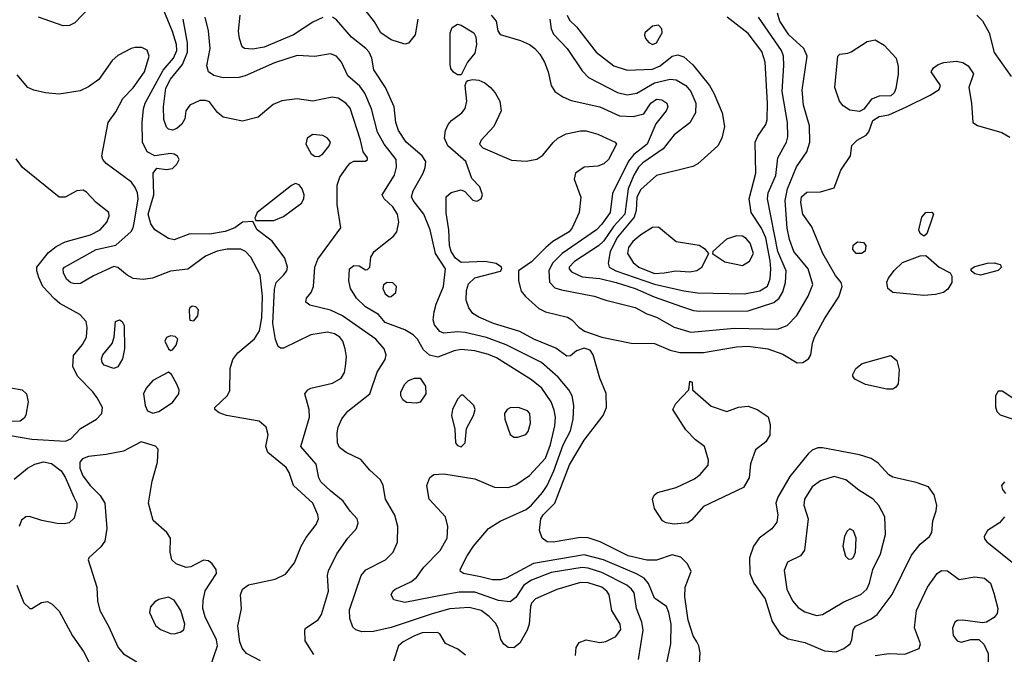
# Model space of a CAD drawing. Extents: x 1173029 to 1307123, y 522559 to 678521.
# Tile 384 of 623: x 1257903 to 1262947, y 588881 to 592132. Entities that reach past the tile are written whole.
import ezdxf

# ---------------------------------------------------------------- set-up
doc = ezdxf.new("R2010")
doc.units = 0

msp = doc.modelspace()

# ---------------------------------------------------------------- linework, layer by layer
at = {"layer": '0CON10XD'}
for points in [[(1258295, 592230.6), (1258185, 592116.2), (1258158.3, 592101.7), (1258125, 592101.4), (1258000, 592145)], [(1259875, 592007.5), (1259805, 592029.2), (1259753.3, 592065), (1259720.6, 592120.6), (1259641.5, 592221.5)], [(1259409.7, 588879.7), (1259365, 588950), (1259363.3, 589005), (1259367.5, 589015), (1259432.2, 589057.8), (1259449.5, 589085), (1259484.5, 589204.5), (1259480.5, 589285), (1259485, 589308.8), (1259527.8, 589395), (1259583.9, 589476.1), (1259628.8, 589525), (1259637.5, 589555), (1259632, 589575), (1259595, 589614.4), (1259560.4, 589665), (1259495, 589719.1), (1259445.4, 589765), (1259434.6, 589785), (1259422.1, 589855), (1259343.1, 589945), (1259387.3, 590095), (1259385.5, 590135.5), (1259364, 590215), (1259378.8, 590235), (1259395, 590244.3), (1259505, 590269.2), (1259550, 590295), (1259566.1, 590323.9), (1259572.7, 590355), (1259576.2, 590405), (1259570.8, 590445), (1259557.9, 590485), (1259542.1, 590505), (1259515, 590522.2), (1259479.5, 590530.5), (1259395, 590516.7), (1259255, 590448.9), (1259238.7, 590448.7), (1259227, 590457), (1259213, 590493), (1259200, 590575), (1259208.2, 590751.8), (1259216, 590785), (1259255, 590823.7), (1259271.3, 590845), (1259275.6, 590865), (1259260.4, 590910.4), (1259196.6, 590996.6), (1259119.2, 591055), (1259097.5, 591097.5), (1259045, 591094.3), (1259004.3, 591065), (1258955, 591046.3), (1258875, 591032.5), (1258775, 591035.6), (1258695, 591004.6), (1258665, 591011.1), (1258594.6, 591055), (1258575, 591085.6), (1258561.4, 591135), (1258589.7, 591235), (1258586.7, 591345), (1258605, 591372), (1258655, 591364.4), (1258685, 591368.9), (1258708.5, 591391.5), (1258719.1, 591415), (1258712.1, 591432.1), (1258693.4, 591443.4), (1258675, 591445.9), (1258595, 591435.4), (1258555.8, 591455.8), (1258531.8, 591505), (1258529.5, 591605), (1258536.7, 591675), (1258545.8, 591705), (1258637.2, 591872.8), (1258691, 591935), (1258708.1, 591975), (1258705.6, 592005.6), (1258685, 592071.9), (1258637.5, 592187.5)], [(1260318.9, 592155), (1260344.2, 592125), (1260351.4, 592075), (1260365, 592055.8), (1260468, 592025), (1260515, 592004.6), (1260541.5, 591985), (1260568.2, 591955), (1260591.1, 591915), (1260610.6, 591865), (1260625.8, 591795), (1260644.2, 591765), (1260685, 591736.9), (1260727.6, 591717.6), (1260875, 591686), (1260975, 591640), (1261045.9, 591635.9), (1261100.1, 591649.9), (1261136.6, 591705), (1261165, 591725.3), (1261192.2, 591722.2), (1261218.5, 591705), (1261223.5, 591685), (1261215.4, 591665), (1261160.9, 591599.1), (1261117, 591495), (1261048.5, 591441.5), (1261022.4, 591407.6), (1260938.9, 591241.1), (1260927.4, 591145), (1260885, 591084), (1260856.9, 591055), (1260681.6, 590935), (1260632.4, 590885), (1260614.2, 590845), (1260616.9, 590786.9), (1260645, 590759.1), (1260677.6, 590747.6), (1260845, 590715.3), (1260904.7, 590694.7), (1261055, 590657.3), (1261115, 590624.5), (1261165, 590608), (1261255, 590556.5), (1261341.3, 590531.3), (1261565, 590552), (1261785, 590545.9), (1261835, 590564.7), (1261883.4, 590616.6), (1261941.6, 590715), (1261966.6, 590775), (1261942.4, 590855), (1261869.1, 590945), (1261845.7, 591005.7), (1261834.8, 591064.8), (1261824.1, 591205), (1261835.5, 591265), (1261882.1, 591377.9), (1261935, 591455.6), (1261950.5, 591505), (1261948.5, 591588.5), (1261917.4, 591695), (1261911.3, 591771.3), (1261937.3, 591945), (1261920, 591985), (1261842.4, 592055), (1261796.3, 592125), (1261784.7, 592165)], [(1260749.5, 588875), (1260753.7, 588916.3), (1260768.3, 588941.7), (1260805, 588954.4), (1260875, 588941.1), (1260905, 588945.6), (1260957.5, 588972.5), (1260982.1, 589007.9), (1260979.6, 589035), (1260936.2, 589105), (1260922.3, 589185), (1260911.2, 589205), (1260885.2, 589225.2), (1260815, 589247.2), (1260775, 589248.5), (1260655, 589212.9), (1260545, 589165.7), (1260525, 589142.5), (1260518.9, 589125), (1260512.4, 589035), (1260503.1, 589005), (1260465, 588937.3), (1260435, 588913.1), (1260406, 588916), (1260382.8, 588932.8), (1260367.2, 588957.2), (1260353.3, 589015), (1260340.6, 589040.6), (1260307.5, 589075), (1260266.2, 589105), (1260205, 589121.1), (1260107, 589113), (1260015, 589088.5), (1259805, 589017.9), (1259715, 588997.2), (1259656.1, 588996.1), (1259625.5, 589005.5), (1259609.4, 589019.4), (1259594.1, 589064.1), (1259592, 589108), (1259652.9, 589285), (1259675.7, 589314.3), (1259777.1, 589365), (1259816.1, 589403.9), (1259837.8, 589455), (1259839.5, 589535), (1259825, 589594), (1259776.5, 589675), (1259765.5, 589745), (1259750.5, 589775), (1259696.7, 589825), (1259649.6, 589879.6), (1259574.8, 589914.8), (1259540.7, 589940.7), (1259531.1, 589965), (1259528.8, 590015), (1259534.7, 590045.3), (1259552.9, 590087.1), (1259583.1, 590126.9), (1259696.2, 590215), (1259734.1, 590325.9), (1259775, 590391.2), (1259780.6, 590415), (1259769.4, 590445), (1259726.7, 590495), (1259557.1, 590615), (1259495, 590643.1), (1259389.1, 590669.1), (1259368.8, 590685), (1259372, 590705), (1259395.4, 590734.6), (1259408.1, 590765), (1259415.6, 590865), (1259430, 590905), (1259548.8, 591065), (1259530, 591185), (1259529.5, 591285), (1259542.5, 591325), (1259583.3, 591383.3), (1259595, 591397.5), (1259615, 591407.8), (1259675, 591408), (1259683.8, 591415), (1259684, 591425), (1259662.2, 591455), (1259648.9, 591515), (1259595, 591679.2), (1259574.4, 591705), (1259535, 591730), (1259504, 591736), (1259405, 591714.6), (1259325, 591727.3), (1259245, 591716.2), (1259201.9, 591698.1), (1259125, 591633.3), (1259045, 591611.8), (1258945, 591633.3), (1258916.5, 591656.5), (1258875, 591710.8), (1258855, 591718.4), (1258825, 591718.4), (1258774.4, 591695), (1258754.6, 591665.4), (1258748.9, 591625), (1258734, 591596), (1258707.8, 591575), (1258685, 591566), (1258665, 591571.8), (1258655, 591581.5), (1258641.2, 591621.2), (1258640.3, 591685), (1258652, 591782), (1258675, 591827.5), (1258736.7, 591903.3), (1258762.4, 591965), (1258763, 592013), (1258740, 592135)], [(1259615, 590873.1), (1259641.2, 590871.2), (1259675, 590850), (1259685, 590852.5), (1259696.2, 590865), (1259702.5, 590915), (1259718.6, 590945), (1259817.8, 591022.2), (1259834.6, 591045.4), (1259844.6, 591095), (1259839.1, 591135), (1259815, 591173.8), (1259769.4, 591215), (1259760, 591235), (1259823.2, 591335), (1259832.7, 591377.3), (1259831.6, 591415), (1259770, 591495), (1259735.2, 591555.2), (1259705.2, 591675.2), (1259671.4, 591755), (1259645, 591791.3), (1259584.6, 591844.6), (1259551.4, 591915), (1259525.6, 591945.6), (1259495, 591957.3), (1259415, 591943.3), (1259325, 591947.9), (1259208.7, 591911.3), (1259058.6, 591845), (1259025, 591835.9), (1258945, 591834.1), (1258896.7, 591846.7), (1258870, 591865), (1258862.2, 591895), (1258878, 591985), (1258870.4, 592075), (1258852.9, 592145)], [(1259455, 592143.3), (1259405, 592119.5), (1259305.7, 592055), (1259155, 591990.6), (1259095, 591980.8), (1259055, 591984.4), (1259042.9, 591992.9), (1259028.8, 592035), (1259023.9, 592073.9), (1259032.1, 592155)], [(1259820.9, 591685), (1259776.7, 591785), (1259716.4, 591875), (1259707.3, 591935), (1259693.6, 591965), (1259676.4, 591985), (1259602.3, 592042.3), (1259525, 592131.1), (1259505, 592144.4)], [(1259942.9, 592135), (1259928.6, 592055), (1259895, 592012), (1259875, 592007.5)], [(1260165, 591850), (1260145, 591850), (1260125, 591863.8), (1260112.1, 591882.1), (1260107.5, 591905), (1260107.5, 592065), (1260118.3, 592091.7), (1260145, 592109.2), (1260165, 592104.4), (1260229.4, 592065), (1260239.1, 592045), (1260243.3, 592005), (1260235, 591961.2), (1260197.1, 591915), (1260165, 591850)], [(1260618.4, 592135), (1260625.9, 592085), (1260637.3, 592057.3), (1260707.8, 591985), (1260785, 591870.9), (1260816.7, 591836.7), (1260965, 591759.1), (1261015, 591746.6), (1261065, 591756), (1261155, 591808.5), (1261235, 591827.1), (1261265, 591824.2), (1261314.6, 591795), (1261340.3, 591765), (1261365.8, 591705), (1261364.6, 591655), (1261336.3, 591603.7), (1261255, 591542.9), (1261199, 591471), (1261095, 591398.6), (1261073.3, 591376.7), (1261048.3, 591335), (1261019.6, 591265), (1261002.2, 591135), (1260946.1, 591073.9), (1260895, 590999.1), (1260867.3, 590972.7), (1260745, 590892.6), (1260718.4, 590865), (1260718, 590855), (1260730.4, 590840.4), (1260785, 590814.4), (1260875, 590806.2), (1260957.8, 590785), (1261055, 590754.4), (1261152.5, 590712.5), (1261293.2, 590663.2), (1261355, 590642.2), (1261385, 590638.2), (1261635, 590640.8), (1261766.2, 590683.8), (1261793.1, 590705), (1261812, 590738), (1261826.1, 590785), (1261828.6, 590845), (1261786.7, 590945), (1261732.9, 591215), (1261737.9, 591245), (1261776.4, 591333.6), (1261785.9, 591425), (1261831.5, 591505), (1261838.3, 591531.7), (1261836.3, 591605), (1261808, 591765), (1261816.9, 591896.9), (1261815.3, 591945), (1261805.3, 591975), (1261687.5, 592145)], [(1260706.8, 592155), (1260719.9, 592129.9), (1260754.7, 592094.7), (1260855.5, 591965), (1260945.7, 591895), (1261015, 591872.8), (1261145, 591879.1), (1261183.9, 591895), (1261245, 591944.7), (1261275, 591952.3), (1261305, 591942.5), (1261350.8, 591900.8), (1261435.9, 591795), (1261459.3, 591755), (1261501.8, 591655), (1261512.7, 591585), (1261500, 591525), (1261478.5, 591485), (1261376.4, 591393.6), (1261350.7, 591379.3), (1261165, 591333.8), (1261085, 591262.1), (1261065, 591222.5), (1261060.8, 591155), (1261050.2, 591119.8), (1260965, 591017.1), (1260928.4, 590945), (1260917.6, 590885), (1260922.3, 590865), (1260956.2, 590845), (1261155, 590776.6), (1261305, 590743.3), (1261375, 590732.7), (1261615, 590727.5), (1261695, 590742.3), (1261733.8, 590766.2), (1261747.7, 590805), (1261751.5, 590855), (1261747, 590897), (1261724.4, 591014.4), (1261703.5, 591063.5), (1261649.7, 591145), (1261639.2, 591215), (1261673.1, 591345), (1261671.3, 591505), (1261683.8, 591535), (1261724.6, 591595), (1261731.6, 591618.4), (1261734.3, 591705), (1261721.6, 591915), (1261705, 591968.9), (1261635, 592061.2), (1261526.7, 592145)], [(1262805.6, 592155), (1262835, 592126.9), (1262869.2, 592065), (1262894.3, 591964.3), (1262981.6, 591841.6)], [(1261145, 592004.4), (1261165, 592013.1), (1261194.4, 592064.4), (1261191.9, 592085), (1261175, 592104.2), (1261145, 592098.9), (1261105.7, 592065), (1261103, 592053), (1261109.2, 592035), (1261125.5, 592015.5), (1261145, 592004.4)], [(1262205, 591662.5), (1262155, 591668.1), (1262121.2, 591691.2), (1262101.9, 591715), (1262079.2, 591785), (1262094, 591945), (1262105, 591956), (1262145, 591960), (1262162.4, 591967.6), (1262245, 592020.7), (1262285, 592029.2), (1262332.1, 592002.1), (1262393.3, 591935), (1262403, 591893), (1262403.8, 591853.8), (1262390.5, 591779.5), (1262383.2, 591756.8), (1262365, 591742), (1262305, 591740), (1262266.7, 591725), (1262227, 591673), (1262205, 591662.5)], [(1259136.9, 588846.9), (1259065.3, 588885.3), (1259042.9, 588912.9), (1259031.2, 588945), (1259021.1, 589025), (1259039.4, 589115), (1259034.4, 589185), (1259045, 589213.8), (1259075, 589236.5), (1259211.2, 589265), (1259265, 589291.1), (1259311.2, 589348.8), (1259345.4, 589434.6), (1259370.5, 589479.5), (1259421.5, 589545), (1259433.5, 589575), (1259430.9, 589595), (1259404.5, 589655), (1259306.1, 589745), (1259282.6, 589812.6), (1259267.8, 589837.8), (1259174.4, 589915), (1259163.6, 589945), (1259175.5, 590005.5), (1259165.3, 590045.3), (1259130, 590075), (1258962.5, 590105), (1258925, 590118), (1258903.3, 590135), (1258903.3, 590145), (1258965.6, 590204.4), (1258978.8, 590231.2), (1258980.8, 590345), (1258995, 590391.2), (1259020, 590425), (1259105, 590497.3), (1259131.3, 590538.7), (1259143.7, 590605), (1259147.3, 590715), (1259134.8, 590824.8), (1259086.2, 590915), (1259060, 590945), (1259035, 590956.7), (1258965, 590956.7), (1258915, 590945.8), (1258855, 590920.7), (1258765, 590854.5), (1258675, 590843.2), (1258583, 590807), (1258535, 590800.8), (1258485, 590805.8), (1258452.8, 590822.8), (1258405, 590862.2), (1258385, 590867.5), (1258280.3, 590819.7), (1258215, 590781.1), (1258185, 590778.1), (1258165, 590784.4), (1258142.8, 590802.8), (1258127.5, 590835), (1258125.6, 590855), (1258133.1, 590865), (1258295, 590953.9), (1258395, 590977.7), (1258473.1, 591046.9), (1258484.3, 591065.7), (1258490.6, 591100.6), (1258510, 591215), (1258506.7, 591245), (1258495, 591273.1), (1258475, 591298.9), (1258345.6, 591395), (1258328.6, 591415), (1258324.3, 591435), (1258355.8, 591605), (1258395, 591660), (1258431.5, 591728.5), (1258485, 591783.3), (1258542.9, 591865), (1258565.6, 591945), (1258555.6, 591975.6), (1258529.1, 591989.1), (1258495, 591990), (1258473.8, 591985), (1258405, 591948.9), (1258377.1, 591922.9), (1258307.5, 591825), (1258255, 591787.8), (1258211.8, 591768.2), (1258105, 591750.5), (1258035, 591757.3), (1257975, 591771.1), (1257943.8, 591785), (1257889.5, 591849.5)], [(1261380, 588755), (1261387.9, 588887.9), (1261382.5, 588925), (1261371.4, 588945), (1261352.3, 588975), (1261327.1, 589055), (1261310.9, 589175), (1261312.4, 589225), (1261342.9, 589305), (1261324.3, 589344.3), (1261289, 589379), (1261245, 589390.4), (1261165, 589362.8), (1261115, 589363.4), (1261019.4, 589385), (1260876.3, 589456.3), (1260815, 589478.2), (1260775, 589479.2), (1260635, 589455.3), (1260605, 589457.5), (1260579.1, 589475), (1260565.3, 589515.3), (1260573.1, 589575), (1260585.3, 589595), (1260644.6, 589655.4), (1260719, 589851), (1260795, 589977.3), (1260891.5, 590105), (1260908.5, 590145), (1260907.8, 590217.8), (1260874.7, 590294.7), (1260840.5, 590415), (1260825, 590438.6), (1260795, 590448.5), (1260756, 590435), (1260725, 590409.4), (1260705, 590408.9), (1260648.8, 590448.8), (1260537.1, 590495), (1260464.4, 590534.4), (1260330, 590575), (1260255, 590607.7), (1260225, 590627.5), (1260203.8, 590655), (1260189.2, 590695), (1260192.1, 590745), (1260201.9, 590778.1), (1260235, 590809.1), (1260365.5, 590844.5), (1260372.5, 590855), (1260370.8, 590865), (1260343.6, 590883.6), (1260285, 590892.5), (1260165, 590888.9), (1260135, 590911.1), (1260113.3, 590945), (1260105.2, 590975), (1260101.2, 591055), (1260087, 591143), (1260086.9, 591225), (1260113, 591247), (1260165, 591260.8), (1260182.4, 591252.4), (1260225, 591207.1), (1260245, 591201.5), (1260267.3, 591215), (1260273.6, 591235), (1260259.4, 591275), (1260218.8, 591318.8), (1260188, 591405), (1260095.5, 591485), (1260079.5, 591525), (1260084.5, 591565), (1260098.5, 591595), (1260115.6, 591615), (1260168.2, 591655), (1260185, 591677.5), (1260193.4, 591715), (1260185.5, 591794.5), (1260191.2, 591815), (1260199.2, 591820.8), (1260224.5, 591825.5), (1260255, 591821.8), (1260285, 591808.8), (1260314.4, 591785), (1260338, 591758), (1260361.9, 591715), (1260368.5, 591665), (1260332.2, 591585), (1260267.5, 591515), (1260258, 591495), (1260275.6, 591475.6), (1260421.7, 591411.7), (1260496.9, 591406.9), (1260552.4, 591417.6), (1260582.2, 591437.8), (1260635, 591503.1), (1260660, 591525), (1260702.7, 591547.3), (1260775, 591562.5), (1260805, 591563.3), (1260865.3, 591545.3), (1260953.8, 591505), (1260960, 591495), (1260918.5, 591415), (1260895, 591393.8), (1260865, 591382.3), (1260795, 591376.9), (1260750.5, 591345), (1260743.6, 591315), (1260777.6, 591222.4), (1260769.1, 591145), (1260733.5, 591065), (1260718.4, 591045), (1260634.2, 590995.8), (1260597.3, 590965), (1260525, 590892.3), (1260458, 590845), (1260457.8, 590795), (1260471.9, 590741.9), (1260493.3, 590713.3), (1260562.4, 590652.4), (1260595.8, 590635.8), (1260708.7, 590608.7), (1260731.9, 590595), (1260767.1, 590557.1), (1260795.9, 590535.9), (1260885, 590505.5), (1261035, 590475.3), (1261155, 590473.8), (1261235, 590438.5), (1261285, 590427.3), (1261405, 590426.9), (1261575, 590456.6), (1261635, 590460.3), (1261735, 590446.3), (1261812, 590418), (1261885, 590373.5), (1261915, 590375.5), (1261944.3, 590395), (1261955.5, 590415), (1261963.5, 590475), (1261974.5, 590505), (1262027.7, 590602.3), (1262098.3, 590711.7), (1262115.5, 590765), (1262110.5, 590785), (1262081.8, 590821.8), (1262017.3, 590935), (1261961.3, 591071.3), (1261915.4, 591135), (1261904.7, 591195), (1261907.3, 591225), (1261935, 591249.1), (1262005, 591249.4), (1262075, 591270), (1262108.6, 591361.4), (1262158.8, 591435), (1262165, 591487.5), (1262193.3, 591515), (1262239.5, 591540.5), (1262252, 591558), (1262273.9, 591616.1), (1262305, 591636.2), (1262355, 591644), (1262446.2, 591685), (1262566.2, 591745), (1262613.3, 591775), (1262620, 591795), (1262572.5, 591865), (1262583.3, 591885), (1262607.3, 591902.7), (1262637, 591913), (1262700.3, 591920.3), (1262735, 591912.2), (1262760.8, 591895), (1262788.6, 591855), (1262764.3, 591785), (1262779.2, 591705), (1262786.1, 591606.1), (1262809.5, 591589.5), (1262934.6, 591554.6), (1262975, 591530)], [(1261211.1, 588805), (1261238, 588935), (1261240, 589035), (1261228.8, 589095), (1261215.6, 589125), (1261155, 589169.1), (1261123.4, 589243.4), (1261101.2, 589271.2), (1261063, 589293), (1260894.1, 589364.1), (1260795, 589390.2), (1260534.4, 589345.6), (1260395, 589271.6), (1260365, 589262.5), (1260325, 589261.9), (1260262.8, 589277.2), (1260176.2, 589295), (1260160.8, 589305), (1260159.2, 589315), (1260194.5, 589385), (1260227.3, 589435), (1260305, 589525.5), (1260365, 589562.5), (1260497, 589623), (1260525, 589645.4), (1260580.8, 589709.2), (1260605, 589746.2), (1260639.2, 589820.8), (1260686.1, 589953.9), (1260723.9, 590025), (1260738.3, 590085), (1260741.8, 590155), (1260733.2, 590205), (1260716.5, 590236.5), (1260660.9, 590300.9), (1260575.5, 590375), (1260395, 590466.6), (1260295, 590503.6), (1260185, 590529.3), (1260145, 590532.8), (1260075, 590525.4), (1260055, 590535.4), (1260028.3, 590568.3), (1260021.6, 590595), (1260025.3, 590635), (1260035.9, 590675), (1260074.1, 590765), (1260084.2, 590855), (1260032.5, 590935), (1260006.1, 591055), (1259973.3, 591135), (1259919.2, 591205), (1259910.4, 591225), (1259919.2, 591255), (1259970, 591345), (1259980.8, 591375), (1259983.1, 591405), (1259965.4, 591435), (1259882.3, 591505), (1259844.1, 591565), (1259829.7, 591605), (1259820.9, 591685)], [(1259435, 591431.4), (1259455, 591444.2), (1259488.6, 591485), (1259494.3, 591505), (1259479.2, 591525), (1259455, 591539.5), (1259405, 591544.5), (1259375.4, 591524.6), (1259368.5, 591495), (1259395.8, 591445), (1259415, 591432.9), (1259435, 591431.4)], [(1257855, 590001.2), (1257965, 589982.5), (1258136.9, 589973.1), (1258165.3, 589984.7), (1258215, 590038.2), (1258295.7, 590085), (1258324.4, 590115), (1258326.9, 590145), (1258300, 590195), (1258278.2, 590225), (1258199.4, 590305), (1258175.7, 590355.7), (1258178.3, 590411.7), (1258225, 590468.6), (1258244.5, 590505), (1258247.9, 590555), (1258242.7, 590585), (1258211.2, 590621.2), (1258108.5, 590678.5), (1258081.7, 590701.7), (1258021.2, 590765), (1258001.3, 590811.3), (1257990.8, 590845), (1257991.2, 590865), (1258050.3, 590939.7), (1258089.9, 590970.1), (1258135.7, 590994.3), (1258265, 591030.2), (1258315.2, 591054.8), (1258348.5, 591095), (1258361.2, 591125), (1258358.8, 591145), (1258295, 591195.3), (1258245, 591248.9), (1258228, 591258), (1258195, 591254.6), (1258135, 591223.1), (1258105, 591223.5), (1257916.7, 591375), (1257885, 591418.8)], [(1259112.5, 591102.5), (1259205, 591103.1), (1259255, 591124.3), (1259347.2, 591192.8), (1259358.4, 591215), (1259359.5, 591235), (1259350.3, 591265), (1259335, 591286.2), (1259315, 591292.3), (1259295, 591283.2), (1259120, 591145), (1259107.5, 591115), (1259112.5, 591102.5)], [(1262535, 591023.3), (1262515, 591037.5), (1262508.8, 591055), (1262525, 591120), (1262545, 591143.8), (1262575, 591146.2), (1262583.3, 591135), (1262578, 591115), (1262550, 591035), (1262535, 591023.3)], [(1261155, 590832.6), (1261205, 590834.5), (1261264.7, 590844.7), (1261335, 590840.7), (1261372.3, 590847.7), (1261396.9, 590865), (1261433.3, 590935), (1261416.2, 590955), (1261383.8, 590975), (1261265, 590994.5), (1261175, 591068.5), (1261145, 591067.3), (1261085, 591029.6), (1261043.9, 590995), (1261021.3, 590965), (1261016.8, 590935), (1261045, 590888.2), (1261074.6, 590865), (1261155, 590832.6)], [(1261605, 590873.5), (1261641.9, 590895), (1261661.1, 590935), (1261645, 590986.7), (1261625, 591010.5), (1261605, 591022.5), (1261575, 591024.4), (1261523.1, 591006.9), (1261453.3, 590945), (1261452.5, 590935), (1261458.8, 590928.8), (1261515, 590891.4), (1261605, 590873.5)], [(1262215, 590933.8), (1262187.5, 590935), (1262170, 590955), (1262173, 590977), (1262195, 590993.8), (1262225, 590990), (1262236.7, 590975), (1262233.6, 590946.4), (1262215, 590933.8)], [(1262535, 590719.5), (1262375, 590734.5), (1262350, 590755), (1262345, 590786.7), (1262352.7, 590807.3), (1262382.1, 590847.9), (1262425, 590888.5), (1262515, 590922.9), (1262544.2, 590924.2), (1262613.7, 590863.7), (1262670, 590835), (1262678.6, 590818.6), (1262677.8, 590785), (1262658, 590752), (1262635, 590733.6), (1262595, 590723.8), (1262535, 590719.5)], [(1261072, 588855), (1261097.2, 589005), (1261090.6, 589045), (1261062.8, 589115), (1261050, 589195), (1261037.8, 589215), (1261013.9, 589235), (1260885, 589300.3), (1260815, 589322.7), (1260785, 589325.2), (1260625, 589300), (1260525, 589261.2), (1260486.1, 589235), (1260445, 589171.5), (1260415, 589149.2), (1260355, 589156.8), (1260235, 589198.8), (1260155, 589198.8), (1260078, 589185), (1259875, 589146.5), (1259820.3, 589160.3), (1259806.2, 589185), (1259814, 589205), (1259826, 589215), (1259907.4, 589252.6), (1259935, 589274.4), (1259972.8, 589327.2), (1260057.4, 589412.6), (1260093.3, 589475), (1260096.1, 589536.1), (1260084.6, 589584.6), (1260000.8, 589675), (1259989.2, 589745), (1260004.2, 589785.8), (1260025, 589802.5), (1260075, 589805.6), (1260235, 589779.1), (1260335, 589737.3), (1260405, 589734.6), (1260445, 589748.2), (1260515, 589796.2), (1260595.7, 589885), (1260622.8, 589955), (1260645, 590051.2), (1260646.9, 590095), (1260641.3, 590131.3), (1260625.3, 590175), (1260576.8, 590245), (1260525, 590287.8), (1260345, 590399.7), (1260305, 590417.1), (1260235, 590435.6), (1260165, 590442.3), (1260128.6, 590435), (1260045, 590402.5), (1260002.8, 590412.8), (1259971.5, 590441.5), (1259940.5, 590495), (1259918, 590518), (1259875, 590542.4), (1259775, 590580), (1259741.1, 590621.1), (1259675, 590661.1), (1259627.5, 590705), (1259596.9, 590755), (1259588.2, 590795), (1259591.8, 590855), (1259615, 590873.1)], [(1262825, 590823.8), (1262795, 590830), (1262777.5, 590845), (1262777.5, 590855), (1262795, 590868), (1262860, 590885), (1262895, 590886.9), (1262925, 590877.5), (1262932, 590865), (1262915, 590847.1), (1262825, 590823.8)], [(1259795, 590712.5), (1259805, 590713.3), (1259830, 590735), (1259833.3, 590765), (1259815, 590783.8), (1259785, 590786), (1259766.4, 590773.6), (1259763.3, 590755), (1259775, 590727.5), (1259795, 590712.5)], [(1258795, 590590), (1258815.9, 590614.1), (1258818, 590645), (1258805, 590661.2), (1258786.4, 590663.6), (1258775, 590656.2), (1258770.8, 590645), (1258772, 590605), (1258775, 590592.5), (1258795, 590590)], [(1258385, 590345.7), (1258335, 590362.9), (1258324.5, 590375), (1258321.8, 590395), (1258329.4, 590415), (1258376.7, 590473.3), (1258387.5, 590505), (1258394.5, 590585), (1258414.1, 590594.1), (1258427.5, 590585), (1258437.5, 590565), (1258440.6, 590445), (1258430, 590395), (1258405, 590352.9), (1258385, 590345.7)], [(1258675, 590438), (1258685, 590440), (1258705, 590463.8), (1258712.9, 590495), (1258699.4, 590509.4), (1258675, 590511.8), (1258655.5, 590504.5), (1258647.1, 590485), (1258665, 590446), (1258675, 590438)], [(1262345, 590238.8), (1262235, 590262.5), (1262180.7, 590290.7), (1262170, 590305), (1262170, 590315), (1262186, 590345), (1262218.7, 590371.3), (1262365, 590411.1), (1262396.2, 590386.2), (1262407.8, 590337.8), (1262402.7, 590267.3), (1262390.7, 590249.3), (1262375, 590240), (1262345, 590238.8)], [(1258585, 590115.8), (1258615, 590124.3), (1258685, 590171.1), (1258718.8, 590215), (1258720, 590235), (1258707.5, 590265), (1258680, 590315), (1258665, 590326.2), (1258585, 590284), (1258550, 590245), (1258537.1, 590215), (1258546, 590155), (1258558.3, 590128.3), (1258585, 590115.8)], [(1259935, 590167.1), (1259885, 590170), (1259865, 590184), (1259855.6, 590205), (1259854.5, 590225), (1259875, 590264), (1259895, 590283.8), (1259925, 590296), (1259955, 590296.2), (1259981.1, 590255), (1259983.5, 590215), (1259955, 590172.9), (1259935, 590167.1)], [(1257855, 590246.1), (1257915, 590235.5), (1257937.8, 590215), (1257945.5, 590174.5), (1257935, 590106.7), (1257925, 590090), (1257905, 590076), (1257835, 590074.2)], [(1261255, 589548.2), (1261215, 589554.3), (1261195, 589564), (1261155, 589627.5), (1261143.8, 589675), (1261153.9, 589696.1), (1261170.5, 589709.5), (1261265, 589735.8), (1261359.7, 589780.3), (1261388.3, 589801.7), (1261430.5, 589849.5), (1261432, 589875), (1261411.2, 589945), (1261365, 589980), (1261315, 590030.8), (1261249.2, 590135), (1261264, 590165), (1261330, 590235), (1261335, 590280), (1261347.5, 590275), (1261350, 590235), (1261445, 590152.9), (1261525, 590124), (1261585, 590147.1), (1261635, 590151.4), (1261681.2, 590135), (1261737.9, 590097.9), (1261747.9, 590057.9), (1261745, 590003.3), (1261725, 589970), (1261672.5, 589927.5), (1261646.7, 589856.7), (1261640, 589785), (1261610, 589735), (1261405, 589638.8), (1261345, 589568.1), (1261325, 589554.4), (1261255, 589548.2)], [(1260165, 589944.4), (1260184.2, 589965), (1260191.7, 590038.3), (1260228, 590105), (1260236.2, 590135), (1260230, 590155), (1260175, 590208.8), (1260165, 590208.8), (1260145, 590188), (1260120.5, 590135), (1260115.5, 590105), (1260131.4, 590035), (1260135.8, 589965), (1260145, 589950), (1260165, 589944.4)], [(1262995, 590190), (1262935, 590228.8), (1262915, 590228.8), (1262902, 590205), (1262901.9, 590148.1), (1262908.6, 590125), (1262925, 590107.5), (1262987.7, 590087.7)], [(1260435, 589992.5), (1260455, 589993.3), (1260495, 590006.7), (1260508.3, 590021.7), (1260520, 590065), (1260516.9, 590115), (1260505, 590128.8), (1260457.5, 590145), (1260415.9, 590144.1), (1260400, 590135), (1260386.7, 590115), (1260388.8, 590085), (1260415, 590007.5), (1260435, 589992.5)], [(1258878.2, 588815), (1258916.7, 588925), (1258911.1, 588955), (1258852.2, 589072.2), (1258841.7, 589115), (1258842.8, 589157.2), (1258853.4, 589206.6), (1258911.5, 589295), (1258910, 589315), (1258888.6, 589345), (1258869.7, 589359.7), (1258845, 589362.9), (1258780.3, 589329.7), (1258755, 589325.8), (1258705, 589344.2), (1258682.9, 589365), (1258673.7, 589403.7), (1258675.6, 589475), (1258656.9, 589505), (1258585.9, 589565.9), (1258563.1, 589655), (1258581.5, 589768.5), (1258608.9, 589865), (1258612.3, 589932.3), (1258597.9, 589947.9), (1258525, 589970), (1258435, 589922.1), (1258345, 589904), (1258255, 589894.6), (1258225, 589882.5), (1258211.2, 589865), (1258211.6, 589835), (1258226.9, 589795), (1258263.8, 589745), (1258315.4, 589695), (1258339.1, 589655), (1258350, 589525), (1258338.8, 589461.2), (1258318.9, 589431.1), (1258256.7, 589375), (1258253.8, 589365), (1258298.8, 589225), (1258300.8, 589155), (1258313.1, 589105), (1258358.5, 589025), (1258406.9, 588915), (1258435, 588884), (1258502.2, 588842.2)], [(1262085, 588892.9), (1262125, 588910.9), (1262156.4, 588935), (1262166.4, 588955), (1262173.3, 589005), (1262184.4, 589025), (1262265, 589062.5), (1262295.8, 589084.2), (1262373, 589187), (1262471.7, 589388.3), (1262515.8, 589444.2), (1262564.2, 589485), (1262576, 589505), (1262580, 589565), (1262597.1, 589615), (1262600.6, 589645), (1262587.2, 589697.2), (1262558.5, 589738.5), (1262495, 589761.4), (1262375, 589787.5), (1262355, 589799.5), (1262300.3, 589860.3), (1262265, 589883.1), (1262205, 589903.1), (1262015, 589938.1), (1261991.3, 589938.7), (1261962.8, 589927.2), (1261941.4, 589908.6), (1261848.5, 589791.5), (1261786, 589685), (1261776.8, 589655), (1261787.1, 589595), (1261782.2, 589557.8), (1261756.7, 589523.3), (1261690.8, 589475), (1261661.4, 589435), (1261641.8, 589375), (1261643.6, 589295), (1261663.1, 589245), (1261720.9, 589165), (1261758.1, 589048.1), (1261799.2, 588985), (1261840.2, 588960.2), (1261925, 588941.5), (1262025, 588899.1), (1262085, 588892.9)], [(1257875, 589778), (1257942, 589835), (1257980, 589855), (1258025, 589867.2), (1258065, 589857.7), (1258115, 589820), (1258135, 589788.9), (1258180.3, 589685), (1258195.4, 589655), (1258195.4, 589635), (1258181.3, 589578.7), (1258156, 589555), (1258131.3, 589548.7), (1258095, 589550.3), (1258015.9, 589565.9), (1257952.7, 589587.3), (1257934.4, 589585.6), (1257912.4, 589567.6), (1257900.5, 589535)], [(1261985, 589080), (1262015, 589084.6), (1262125, 589150.3), (1262212.1, 589187.9), (1262242.1, 589215), (1262256.1, 589245), (1262272.7, 589315), (1262312.7, 589395), (1262338.5, 589495), (1262335.5, 589585), (1262303.8, 589643.8), (1262275, 589675.6), (1262201.3, 589721.3), (1262134.6, 589774.6), (1262075, 589791.2), (1262005, 589770), (1261962, 589738), (1261922.9, 589675), (1261920, 589645), (1261941.5, 589575), (1261923.5, 589415), (1261902.5, 589385), (1261836.7, 589353.3), (1261819.4, 589310.6), (1261832.2, 589215), (1261861.5, 589155), (1261891.3, 589121.3), (1261925, 589098.2), (1261985, 589080)], [(1262947.5, 589765), (1262932.5, 589745), (1262937.5, 589725), (1262953.3, 589705)], [(1262947.1, 589585), (1262922, 589555), (1262861.2, 589515), (1262843.8, 589485), (1262845, 589472.5), (1262857.3, 589457.3), (1263005, 589336.7)], [(1262148.3, 589368.3), (1262165, 589369.2), (1262175, 589378), (1262185.3, 589404.7), (1262187.1, 589475), (1262175, 589513.8), (1262155, 589523.8), (1262140.3, 589509.7), (1262128.6, 589485), (1262120, 589435), (1262133.8, 589383.8), (1262148.3, 589368.3)], [(1262285, 588874.4), (1262355.7, 588885.7), (1262437.7, 588882.3), (1262510, 588910), (1262516.7, 588935), (1262485.9, 589015.9), (1262497.1, 589105), (1262552.5, 589225), (1262602, 589295), (1262625, 589310.6), (1262655, 589308.9), (1262715, 589264.3), (1262795, 589277.5), (1262845, 589270.6), (1262875.6, 589245), (1262893.3, 589193.3), (1262913.6, 589115), (1262909.6, 589090.4), (1262895, 589070), (1262855, 589045.6), (1262835, 589041.5), (1262735, 589056.4), (1262706.5, 589053.5), (1262692.5, 589045), (1262681.9, 589015), (1262685, 588977.5), (1262705, 588950), (1262725, 588943.8), (1262775.8, 588955.8), (1262815.9, 588955.9), (1262842.3, 588932.3), (1262864.2, 588885), (1262864.2, 588835)], [(1257888.6, 589235), (1257923.6, 589145), (1257955, 589116), (1257965, 589116), (1258015, 589146.5), (1258045, 589150.5), (1258068.5, 589138.5), (1258105, 589102), (1258173.3, 588975), (1258228.9, 588895), (1258260.9, 588835)], [(1258695, 588985.7), (1258725, 588994.2), (1258744.2, 589005.8), (1258748.1, 589035), (1258728.1, 589105), (1258695, 589158.6), (1258665, 589173.1), (1258615, 589162), (1258595, 589150), (1258573.3, 589123.3), (1258567.5, 589095), (1258598.3, 589028.3), (1258625, 589007.1), (1258675, 588986.9), (1258695, 588985.7)], [(1260187, 588877), (1260147.7, 588907.7), (1260085, 588935.8), (1260055.8, 588985.8), (1260042.9, 588992.9), (1259965, 588991.4), (1259925.1, 588974.9), (1259866.5, 588945), (1259843.5, 588925), (1259818.5, 588845)]]:
    msp.add_lwpolyline(points, dxfattribs=at)

doc.saveas('drawing.dxf')
